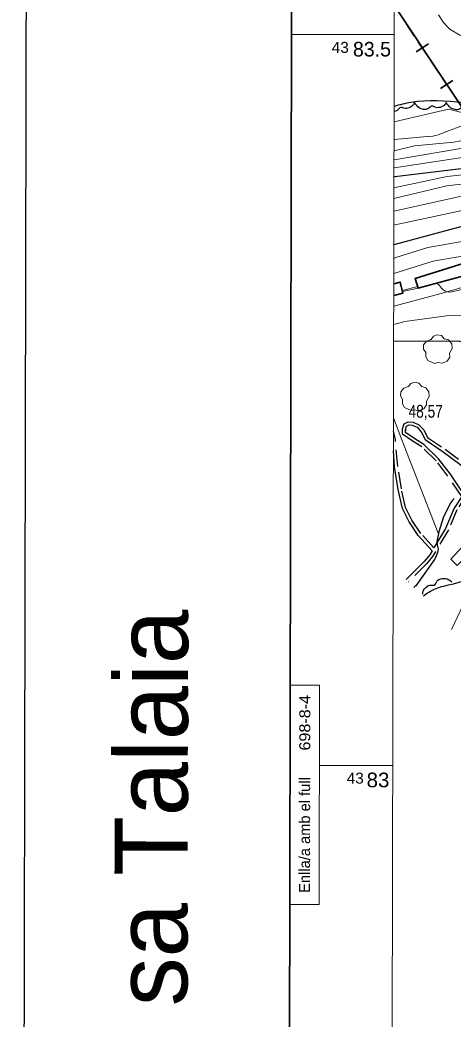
# Model space of a CAD drawing. Extents: x 483843 to 488449, y 4381269 to 4384483.
# Drawn here: x 483843 to 484139, y 4382826 to 4383510 of the extents above; entities that cross this region are included whole.
import ezdxf
from ezdxf.enums import TextEntityAlignment as Align

# ---------------------------------------------------------------- set-up
doc = ezdxf.new("R2010")
doc.units = 0
doc.header["$LTSCALE"] = 3.8
doc.linetypes.add('DOTTED', pattern=[1.5, 0.3, -1.2])
doc.linetypes.add('MEDIUM_DASHED', pattern=[4.5, 3, -1.5])
for name, color, linetype, lineweight in [('1', 7, 'Continuous', 13), ('2', 7, 'DOTTED', 13), ('27', 7, 'Continuous', 25), ('29', 7, 'Continuous', 13), ('34', 7, 'Continuous', 35), ('38', 7, 'Continuous', 25), ('47', 7, 'Continuous', 35), ('51', 7, 'Continuous', 13), ('7', 7, 'Continuous', 13), ('8', 7, 'Continuous', 25), ('9', 7, 'Continuous', 13)]:
    doc.layers.add(name, color=color, linetype=linetype, lineweight=lineweight)

msp = doc.modelspace()

# ---------------------------------------------------------------- linework, layer by layer
at = {"layer": '1'}
for p, q in [((484099.15, 4383500), (484028.83, 4383500)), ((484027.97, 4383054.89), (484047.97, 4383054.85)), ((484098.09, 4383000), (484047.87, 4383000))]:
    msp.add_line(p, q, dxfattribs=at)
at = {"layer": '1', "lineweight": 25}
msp.add_lwpolyline([(483849.24, 4384482.73), (488449.23, 4384473.86), (488443.04, 4381268.87), (483843.05, 4381277.74)], close=True, dxfattribs=at)
at = {"layer": '1', "lineweight": 35}
msp.add_lwpolyline([(484030.2, 4384207.38), (487748.7, 4384200.21), (487743.96, 4381745.22), (484025.46, 4381752.39)], close=True, dxfattribs=at)
at = {"layer": '1'}
msp.add_lwpolyline([(484100.5, 4384135.8), (487678, 4384129), (487674.1, 4381816.7), (484095.6, 4381823.6)], close=True, dxfattribs=at)
msp.add_lwpolyline([(484027.69, 4382904.89), (484047.69, 4382904.85), (484047.97, 4383054.85)], dxfattribs=at)
at = {"layer": '27'}
for points in [[(484100.18, 4383518.27), (484175.5, 4383526.23), (484263.69, 4383537.26), (484281.44, 4383543.39), (484323.7, 4383576.47), (484345.13, 4383588.11), (484350.64, 4383590.56), (484356.77, 4383588.11), (484365.95, 4383583.21), (484390.45, 4383569.12), (484418, 4383565.44), (484471.89, 4383563.61), (484483.53, 4383561.15), (484486.59, 4383558.7), (484487.81, 4383552.58), (484489.04, 4383543.39), (484498.22, 4383540.32), (484509.86, 4383540.94), (484512.92, 4383542.78), (484541.7, 4383559.93), (484579.67, 4383560.54), (484661.11, 4383555.64), (484694.18, 4383552.58), (484705.2, 4383543.39), (484711.33, 4383534.2), (484721.74, 4383509.08), (484724.19, 4383493.76), (484729.7, 4383491.31), (484743.17, 4383488.25), (484756.03, 4383490.09)], [(484746.07, 4383463.39), (484731.66, 4383466.23), (484710.02, 4383482.88), (484695.11, 4383499.3), (484677.67, 4383512.8), (484658.52, 4383521.38), (484639.72, 4383529.93), (484613.7, 4383532.52), (484586.23, 4383535), (484560.15, 4383534.96), (484534.42, 4383531.45), (484512.75, 4383525.74), (484483.15, 4383513.44), (484467.12, 4383503.74), (484451.7, 4383489.36), (484436.59, 4383474.55), (484422.24, 4383456.04), (484409.9, 4383439.95), (484397.9, 4383426.91), (484376.97, 4383409.36), (484364.26, 4383397.36), (484342.02, 4383394.45), (484320.75, 4383398.94), (484298.45, 4383413.96), (484280.25, 4383425.55), (484249, 4383445.78), (484235.85, 4383460.09), (484215.96, 4383472.77), (484198.91, 4383469.03), (484171.82, 4383453.81), (484146.49, 4383453.37), (484110.53, 4383453.53), (484099.05, 4383450.9)], [(484113.02, 4383453.82), (484112.3, 4383452.2), (484109.29, 4383449.89), (484105.61, 4383449.57), (484103.67, 4383450.21), (484100.96, 4383447.91), (484099.04, 4383447.48)], [(484134.73, 4383453.72), (484133.84, 4383452.18), (484130.6, 4383450.21), (484126.91, 4383450.3), (484125.04, 4383451.15), (484122.1, 4383449.16), (484119.13, 4383448.84), (484116.26, 4383449.79), (484113.03, 4383453.56)], [(484156.43, 4383453.21), (484155.5, 4383451.69), (484152.21, 4383449.8), (484148.52, 4383449.98), (484146.68, 4383450.88), (484143.69, 4383448.96), (484140.71, 4383448.7), (484137.87, 4383449.73), (484134.73, 4383453.57)], [(484119.12, 4383116.07), (484126.76, 4383120.64), (484145.97, 4383126.14), (484154.06, 4383131.38), (484161.87, 4383143.86), (484164.91, 4383157.93), (484163.02, 4383175.75), (484173.74, 4383181.94), (484185.86, 4383179.07), (484201.91, 4383172.44), (484218.74, 4383163.58), (484235.74, 4383152), (484257.36, 4383136.23), (484272.15, 4383127.71), (484275.2, 4383125.94), (484288.31, 4383115.31), (484292.13, 4383104.69), (484292.48, 4383094), (484326.66, 4383066.82), (484335.76, 4383055.04), (484365.68, 4383048.09), (484390.73, 4383050.68), (484396.03, 4383071.97), (484393.65, 4383088.86), (484400.59, 4383105.68), (484415.8, 4383124.5), (484433.63, 4383141.47), (484454.21, 4383160.75), (484462.32, 4383181.3), (484469.44, 4383206.38), (484473.64, 4383224.75), (484476.82, 4383245.66), (484481.03, 4383277.23), (484489.23, 4383303.54), (484504.2, 4383337.99), (484513.54, 4383351.45), (484533.46, 4383372.63), (484541.12, 4383381), (484553.19, 4383396.25), (484567.54, 4383404.5), (484599.57, 4383406.86), (484616.36, 4383401.2), (484646.89, 4383386.65), (484672.26, 4383367.12), (484686.37, 4383351.96), (484698.03, 4383335.37), (484703.61, 4383311.07), (484699.61, 4383283.36), (484707.21, 4383270.52), (484723.44, 4383260.08), (484747.28, 4383256.54), (484759.45, 4383259.42)], [(484118.57, 4383117.15), (484118.8, 4383118.91), (484121.04, 4383121.97), (484124.48, 4383123.32), (484126.53, 4383123.25), (484128.48, 4383126.22), (484131.09, 4383127.66), (484134.11, 4383127.88), (484138.54, 4383125.64)]]:
    msp.add_spline(points, degree=3, dxfattribs=at)
at = {"layer": '29'}
for points in [[(484126.76, 4383275.06), (484122.15, 4383277.03), (484120.65, 4383279.51), (484120.64, 4383282.5), (484119.19, 4383284.86), (484119.13, 4383287.61), (484121.2, 4383290.28), (484124.36, 4383291.39), (484125.93, 4383293.64), (484128.47, 4383294.56), (484131.35, 4383294.01), (484133.38, 4383291.81), (484136.21, 4383291.08), (484138.44, 4383288.31), (484138.79, 4383285.19), (484137.02, 4383281.98), (484137.12, 4383279.3), (484135.39, 4383276.63), (484131.82, 4383275.16), (484129.03, 4383275.69)], [(484110.72, 4383242.73), (484106.18, 4383244.85), (484104.77, 4383247.39), (484104.87, 4383250.37), (484103.5, 4383252.78), (484103.54, 4383255.53), (484105.7, 4383258.13), (484108.89, 4383259.13), (484110.54, 4383261.32), (484113.11, 4383262.15), (484115.97, 4383261.5), (484117.92, 4383259.23), (484120.73, 4383258.41), (484122.86, 4383255.56), (484123.1, 4383252.43), (484121.22, 4383249.28), (484121.22, 4383246.6), (484119.4, 4383243.99), (484115.78, 4383242.65), (484113.01, 4383243.28)]]:
    msp.add_lwpolyline(points, close=True, dxfattribs=at)
at = {"layer": '34'}
for p, q in [((484107.3, 4383507.52), (484112.84, 4383499.19)), ((484122.54, 4383493.64), (484114.21, 4383488.11)), ((484115.6, 4383495.04), (484121.14, 4383486.71)), ((484123.91, 4383482.55), (484129.45, 4383474.22)), ((484139.15, 4383468.67), (484130.82, 4383463.14)), ((484132.21, 4383470.07), (484137.75, 4383461.74))]:
    msp.add_line(p, q, dxfattribs=at)
msp.add_lwpolyline([(484099.19, 4383519.71), (484401, 4383066), (484435, 4383073), (484458, 4383093), (484473, 4383128), (484463, 4383264), (484450, 4383353), (484466, 4383389), (484492, 4383415), (484531, 4383430), (484588, 4383427), (484638, 4383413)], dxfattribs=at)
at = {"layer": '38', "linetype": 'MEDIUM_DASHED'}
for points in [[(484145.35, 4383183.91), (484135.83, 4383197.87), (484127.77, 4383208.37), (484118.03, 4383217.94), (484112.11, 4383221.56), (484104.78, 4383226.57), (484104.66, 4383230.15), (484105.89, 4383233.67), (484108.69, 4383235.08), (484111.99, 4383234.92), (484116.01, 4383233.08), (484119.3, 4383229.53), (484121.92, 4383224.39), (484133.91, 4383216.22), (484145.36, 4383207.73), (484153.77, 4383200.73), (484160.55, 4383195.18)], [(484228.73, 4383234.1), (484228.69, 4383229.85), (484226.19, 4383221.94), (484219.78, 4383213.93), (484207.2, 4383205.7), (484190.83, 4383199.39), (484168.44, 4383194.23), (484158.68, 4383192.71), (484154.78, 4383191.22), (484149.55, 4383186.36), (484141.95, 4383174.89), (484136.13, 4383161.06), (484125.23, 4383142.82), (484121.17, 4383137.93), (484108.79, 4383125.56)], [(484126.32, 4383148.83), (484117.32, 4383158.58), (484111.13, 4383167.64), (484106.91, 4383176.48), (484104, 4383189.25), (484101.57, 4383204.57), (484099.91, 4383223.01), (484098.58, 4383228.6)]]:
    msp.add_lwpolyline(points, dxfattribs=at)
at = {"layer": '38'}
for points in [[(484146.3, 4383186.27), (484137.55, 4383199.12), (484129.36, 4383209.78), (484119.34, 4383219.62), (484113.26, 4383223.34), (484106.86, 4383227.71), (484106.79, 4383229.83), (484107.61, 4383232.16), (484109.15, 4383232.93), (484111.48, 4383232.82), (484114.74, 4383231.33), (484117.54, 4383228.3), (484120.27, 4383222.95), (484132.68, 4383214.49), (484144.05, 4383206.06), (484152.42, 4383199.1), (484157.8, 4383194.68)], [(484125.15, 4383146.85), (484115.59, 4383157.2), (484109.22, 4383166.54), (484104.82, 4383175.75), (484101.84, 4383188.84), (484099.39, 4383204.3), (484098.55, 4383215.12)], [(484145.35, 4383183.91), (484140.05, 4383175.91), (484134.21, 4383162.03), (484126.32, 4383148.83)], [(484125.15, 4383146.85), (484123.47, 4383144.06), (484119.58, 4383139.38), (484107.32, 4383127.13)]]:
    msp.add_lwpolyline(points, dxfattribs=at)
at = {"layer": '47'}
msp.add_line((484098.77, 4383321.41), (484104.96, 4383323.16), dxfattribs=at)
for points in [[(484149.2, 4383335.52), (484147.58, 4383343.82), (484113.42, 4383333.18), (484115.59, 4383326.52)], [(484142.26, 4383136.68), (484137.95, 4383141.06), (484158.35, 4383163.14), (484163.48, 4383158.52)]]:
    msp.add_lwpolyline(points, close=True, dxfattribs=at)
msp.add_lwpolyline([(484104.96, 4383323.16), (484103.27, 4383330.61), (484098.79, 4383329.35)], dxfattribs=at)
at = {"layer": '51'}
msp.add_line((484104.75, 4383324.13), (484115.59, 4383326.52), dxfattribs=at)
for points in [[(484337.72, 4383053.18), (484357.12, 4383072.97), (484439.36, 4383143.77), (484440.19, 4383261.99), (484403.02, 4383285.48), (484377.23, 4383303.32), (484332.06, 4383331.77), (484300.88, 4383386.78), (484281.35, 4383417.62), (484230.42, 4383428.32), (484169.42, 4383440.85), (484136.27, 4383448.91), (484099.03, 4383440.24)], [(484297.89, 4383280.21), (484286.49, 4383289.72), (484258.89, 4383307.83), (484239.93, 4383319.16), (484223.63, 4383328.57), (484210.12, 4383333.24), (484195.09, 4383334.78), (484182.65, 4383334.62), (484169.85, 4383334.04), (484154.86, 4383329.78), (484131.15, 4383322.93), (484098.76, 4383314.26)], [(484098.6, 4383237.73), (484104.32, 4383222.7), (484129.15, 4383158.9)]]:
    msp.add_lwpolyline(points, dxfattribs=at)
at = {"layer": '7'}
msp.add_line((484106.4, 4383229.3), (484107.4, 4383229.3), dxfattribs=at)
at = {"layer": '8'}
for points in [[(484471.24, 4383481.53), (484417.68, 4383434.15), (484407.9, 4383423.46), (484399.2, 4383410.61), (484390.83, 4383392.69), (484389.82, 4383389.89), (484389.46, 4383389.21), (484388.87, 4383388.44), (484387.69, 4383387.3), (484387.38, 4383387.07), (484386.85, 4383386.78), (484373.96, 4383384.18), (484370.72, 4383383.9), (484349.52, 4383386.58), (484331.62, 4383392.17), (484301.06, 4383404.46), (484292.88, 4383406.58), (484190.19, 4383413.72), (484099.6, 4383402.69), (484098.95, 4383402.49)], [(484396.75, 4383314.59), (484394.24, 4383309.97), (484390.03, 4383298.9), (484389.7, 4383298.28), (484389.03, 4383297.34), (484388.37, 4383296.68), (484387.82, 4383296.27), (484387.46, 4383296.06), (484385.77, 4383295.38), (484385.03, 4383295.21), (484378.38, 4383295.34), (484376.41, 4383295.61), (484364.84, 4383299.34), (484353.72, 4383305.33), (484277.33, 4383348.57), (484256.36, 4383358.51), (484210.66, 4383369.57), (484157.18, 4383370.53), (484148.68, 4383369.7), (484098.85, 4383356.18)], [(484098.71, 4383290.16), (484142.54, 4383290.57), (484143.91, 4383290.31), (484146.45, 4383289.43), (484197.53, 4383256.75), (484209.94, 4383244.46), (484213.89, 4383241.71), (484216.67, 4383239.15), (484217.79, 4383237.65), (484231.78, 4383211.57), (484232.01, 4383210.99), (484233.22, 4383206.8), (484234.05, 4383201.82), (484234.04, 4383200.34)], [(484140.18, 4383182.65), (484139.21, 4383181.65), (484137.8, 4383179.83), (484132.81, 4383170.03), (484129.6, 4383159.75), (484128.27, 4383153.24), (484128.29, 4383153.14), (484128.3, 4383153.12), (484128.43, 4383150.97), (484129.09, 4383147.97), (484129, 4383146.81), (484128.7, 4383145.62), (484126.79, 4383141.1), (484126.68, 4383140.89), (484113.8, 4383122.9), (484113.25, 4383122.4), (484113.2, 4383122.37), (484112.41, 4383121.69)]]:
    msp.add_lwpolyline(points, dxfattribs=at)
at = {"layer": '9'}
msp.add_line((484104.55, 4383324.98), (484115.23, 4383327.62), dxfattribs=at)
for points in [[(484485.92, 4383518.06), (484473.36, 4383508.61), (484468.36, 4383500.98), (484413.93, 4383448.36), (484408.4, 4383440.89), (484403.06, 4383431.86), (484395.23, 4383424.24), (484390.51, 4383421.02), (484375.25, 4383415.62), (484367.09, 4383414.17), (484362.34, 4383414.06), (484360.87, 4383414.17), (484353.78, 4383416.29), (484347.44, 4383419.08), (484335.42, 4383426.21), (484332.87, 4383427.21), (484323.24, 4383428.96), (484181.98, 4383428.45), (484098.97, 4383414.19)], [(484098.98, 4383420.43), (484113.02, 4383423.99), (484139.83, 4383426.35), (484144.58, 4383427.39), (484200.43, 4383445.27), (484279.25, 4383455.47), (484288.94, 4383455.41), (484365.67, 4383435.11), (484369.01, 4383434.74), (484384.02, 4383434.73), (484386.04, 4383435.39), (484393.6, 4383438.95), (484396.77, 4383441.42), (484407.79, 4383452.52), (484435.74, 4383488), (484458.89, 4383512.86)], [(484144.43, 4383499.45), (484137.49, 4383503.55), (484135.78, 4383504.99), (484132.89, 4383508.25), (484129.33, 4383513.6)], [(484099, 4383428.25), (484121.57, 4383430.32), (484121.88, 4383430.29), (484125.6, 4383430.54), (484129.24, 4383431.35), (484151.68, 4383440)], [(484177.33, 4383420.64), (484098.96, 4383408.8)], [(484174.25, 4383407.15), (484135.43, 4383402.89), (484098.93, 4383395.24)], [(484163.92, 4383399.95), (484135.05, 4383396.55), (484098.91, 4383387.78)], [(484153.31, 4383391.27), (484098.9, 4383379.17)], [(484166, 4383383.97), (484099.65, 4383369.89), (484098.88, 4383369.65)], [(484161.1, 4383361.24), (484122.09, 4383354.23), (484100.2, 4383347.37), (484098.83, 4383346.84)], [(484098.81, 4383336.46), (484125.78, 4383344.98), (484161.55, 4383351.02), (484193.58, 4383350.89), (484195.46, 4383350.3)], [(484127.28, 4383329.65), (484127.72, 4383329.62), (484128.55, 4383329.43), (484128.93, 4383329.28), (484129.48, 4383328.94), (484130.08, 4383328.35), (484131.39, 4383326.59), (484132.63, 4383325.4), (484133.7, 4383324.69), (484134.65, 4383324.25), (484135.56, 4383323.99), (484136.22, 4383323.89), (484137.12, 4383323.84), (484138.45, 4383323.96), (484155.62, 4383327.91), (484197.41, 4383331.29), (484212.44, 4383328.84), (484219.83, 4383326.28), (484225.09, 4383323.87), (484285.79, 4383286.64), (484296.02, 4383277.36)], [(484189.36, 4383307.55), (484136.43, 4383307.89), (484106.41, 4383303.77), (484098.73, 4383301.61)], [(484138.37, 4383093.02), (484146.77, 4383110.66)]]:
    msp.add_lwpolyline(points, dxfattribs=at)

# ---------------------------------------------------------------- texts
at = {"layer": '2', "width": 1.05}
for s, height, p in [('43', 7.5, (484068.05, 4383487.5)), ('43', 7.5, (484078.29, 4382987.5)), ('83', 10, (484095.82, 4382985))]:
    msp.add_text(s, height=height, dxfattribs=at).set_placement(p, align=Align.RIGHT)
at = {"layer": '2'}
msp.add_text('83.5', height=10, dxfattribs=at).set_placement((484096.88, 4383485), align=Align.RIGHT)
msp.add_text('sa Talaia ', height=50, rotation=89.879, dxfattribs=at).set_placement((483957.83, 4382980.07), align=Align.CENTER)
at = {"layer": '2', "width": 1.1}
msp.add_text('698-8-4', height=7.5, rotation=89.89, dxfattribs=at).set_placement((484041.64, 4383010.11))
at = {"layer": '2'}
msp.add_text('Enlla/a amb el full', height=7.5, rotation=89.89, dxfattribs=at).set_placement((484041.45, 4382912.74))
at = {"layer": '7', "width": 0.8}
msp.add_text('48,57', height=8.75, dxfattribs=at).set_placement((484108.93, 4383237.87))

doc.saveas('drawing.dxf')
